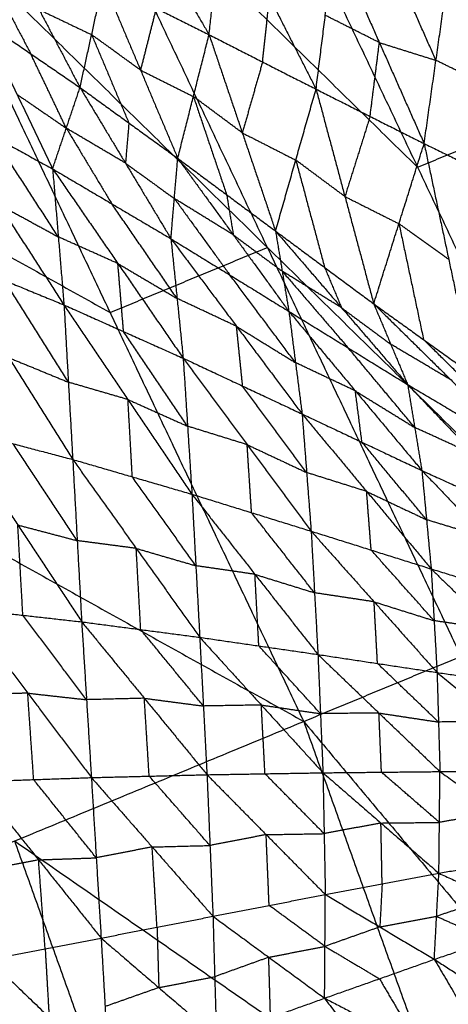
# Model space of a CAD drawing. Header units: millimetres. Extents: x -106 to 110, y -96 to 120.
# Tile 954 of 1020: x 79.39 to 83.43, y 42.53 to 51.81. Entities that reach past the tile are written whole.
import ezdxf

# ---------------------------------------------------------------- set-up
doc = ezdxf.new("R2010")
doc.units = ezdxf.units.MM
doc.header["$MEASUREMENT"] = 0
doc.layers.add('Default', color=7, linetype='Continuous', true_color=0x000000)

msp = doc.modelspace()

# ---------------------------------------------------------------- linework, layer by layer
at = {"layer": 'Default'}
for points in [[(84.6436, 51.0399, 8.5305), (83.6646, 53.1097, 8.5305), (82.6857, 55.1794, 8.5305)], [(81.2481, 54.411, 7.9444), (83.1376, 50.4161, 7.9444), (85.027, 46.4212, 7.9444)], [(81.2481, 54.411, 7.9444), (84.6436, 51.0399, 8.5305), (88.039, 47.6688, 9.1165)], [(79.8347, 53.6555, 7.4488), (81.4861, 52.0358, 7.6966), (83.1376, 50.4161, 7.9444)], [(81.7242, 49.6606, 7.4488), (80.7795, 51.6581, 7.4488), (79.8347, 53.6555, 7.4488)], [(80.2722, 53.2024, 3.4617), (80.7239, 52.4338, 3.6453), (81.1756, 51.6651, 3.8289)], [(78.4213, 52.9001, 6.9532), (80.2436, 49.0473, 6.9532), (82.0658, 45.1946, 6.9532)], [(78.4213, 52.9001, 6.9532), (81.7242, 49.6606, 7.4488), (85.027, 46.4212, 7.9444)], [(81.1756, 51.6651, 3.8289), (81.2408, 52.2714, 3.6873), (81.306, 52.8777, 3.5457)], [(81.306, 52.8777, 3.5457), (81.744, 52.0149, 3.7423), (82.1821, 51.1521, 3.9388)], [(79.1909, 52.6367, 3.615), (79.5759, 51.9018, 3.9456), (79.9609, 51.167, 4.2762)], [(82.1821, 51.1521, 3.9388), (82.2695, 51.8472, 3.7859), (82.3569, 52.5424, 3.633)], [(82.3569, 52.5424, 3.633), (82.778, 51.5906, 3.8451), (83.1992, 50.6388, 4.0572)], [(83.3107, 51.4232, 3.8932), (83.1001, 51.8991, 3.7871), (82.8895, 52.375, 3.6811)], [(79.1121, 52.2207, 3.8615), (79.3046, 51.8532, 4.0268), (79.4971, 51.4858, 4.1921)], [(79.9609, 51.167, 4.2762), (80.0705, 51.665, 3.9993), (80.18, 52.1631, 3.7224)], [(80.18, 52.1631, 3.7224), (80.5303, 51.3315, 4.0839), (80.8807, 50.4999, 4.4454)], [(80.18, 52.1631, 3.7224), (80.6778, 51.9141, 3.7757), (81.1756, 51.6651, 3.8289)], [(83.1992, 50.6388, 4.0572), (83.3107, 51.4232, 3.8932), (83.4222, 52.2076, 3.7292)], [(83.4222, 52.2076, 3.7292), (83.8253, 51.1723, 3.9594), (84.2284, 50.137, 4.1896)], [(81.6788, 51.4086, 3.8839), (81.7114, 51.7117, 3.8131), (81.744, 52.0149, 3.7423)], [(79.5759, 51.9018, 3.9456), (79.8232, 51.7834, 3.9724), (80.0705, 51.665, 3.9993)], [(80.6778, 51.9141, 3.7757), (80.6041, 51.6228, 3.9298), (80.5303, 51.3315, 4.0839)], [(79.0333, 51.8046, 4.1079), (79.3682, 51.1029, 3.5659), (79.7031, 50.4012, 3.0239)], [(79.0333, 51.8046, 4.1079), (79.4971, 51.4858, 4.1921), (79.9609, 51.167, 4.2762)], [(82.778, 51.5906, 3.8451), (82.5238, 51.7189, 3.8155), (82.2695, 51.8472, 3.7859)], [(80.0705, 51.665, 3.9993), (80.2456, 51.2492, 4.18), (80.4208, 50.8334, 4.3608)], [(80.5303, 51.3315, 4.0839), (80.3004, 51.4983, 4.0416), (80.0705, 51.665, 3.9993)], [(80.8807, 50.4999, 4.4454), (81.0281, 51.0825, 4.1372), (81.1756, 51.6651, 3.8289)], [(81.1756, 51.6651, 3.8289), (81.4883, 50.7399, 4.2244), (81.8009, 49.8148, 4.6198)], [(81.1756, 51.6651, 3.8289), (81.6788, 51.4086, 3.8839), (82.1821, 51.1521, 3.9388)], [(82.6906, 50.8954, 3.998), (82.7343, 51.243, 3.9215), (82.778, 51.5906, 3.8451)], [(82.778, 51.5906, 3.8451), (83.0444, 51.5069, 3.8691), (83.3107, 51.4232, 3.8932)], [(75.8256, 51.5126, 6.2709), (78.0346, 50.28, 6.612), (80.2436, 49.0473, 6.9532)], [(79.832, 50.7841, 3.6501), (79.6646, 51.1349, 3.9211), (79.4971, 51.4858, 4.1921)], [(81.6788, 51.4086, 3.8839), (81.5836, 51.0743, 4.0541), (81.4883, 50.7399, 4.2244)], [(83.8253, 51.1723, 3.9594), (83.568, 51.2977, 3.9263), (83.3107, 51.4232, 3.8932)], [(80.5303, 51.3315, 4.0839), (80.7792, 51.207, 4.1105), (81.0281, 51.0825, 4.1372)], [(79.7031, 50.4012, 3.0239), (79.832, 50.7841, 3.6501), (79.9609, 51.167, 4.2762)], [(79.9609, 51.167, 4.2762), (80.3888, 50.4548, 3.8149), (80.8167, 49.7426, 3.3536)], [(79.9609, 51.167, 4.2762), (80.4208, 50.8334, 4.3608), (80.8807, 50.4999, 4.4454)], [(81.8009, 49.8148, 4.6198), (81.9915, 50.4835, 4.2793), (82.1821, 51.1521, 3.9388)], [(82.1821, 51.1521, 3.9388), (82.4535, 50.1405, 4.3709), (82.725, 49.129, 4.8029)], [(82.1821, 51.1521, 3.9388), (82.6906, 50.8954, 3.998), (83.1992, 50.6388, 4.0572)], [(79.3682, 51.1029, 3.5659), (79.6001, 50.9435, 3.608), (79.832, 50.7841, 3.6501)], [(81.0281, 51.0825, 4.1372), (81.1845, 50.6199, 4.3349), (81.3408, 50.1574, 4.5326)], [(81.4883, 50.7399, 4.2244), (81.2582, 50.9112, 4.1808), (81.0281, 51.0825, 4.1372)], [(83.1376, 50.4161, 7.9444), (83.8906, 50.728, 8.2375), (84.6436, 51.0399, 8.5305)], [(78.5855, 51.0128, 2.7072), (79.1443, 50.707, 2.8656), (79.7031, 50.4012, 3.0239)], [(78.5855, 51.0128, 2.7072), (79.1979, 50.066, 2.4277), (79.8103, 49.1191, 2.1482)], [(82.6906, 50.8954, 3.998), (82.5721, 50.518, 4.1844), (82.4535, 50.1405, 4.3709)], [(79.832, 50.7841, 3.6501), (80.046, 50.428, 3.4194), (80.2599, 50.0719, 3.1888)], [(80.3888, 50.4548, 3.8149), (80.1104, 50.6194, 3.7325), (79.832, 50.7841, 3.6501)], [(80.4208, 50.8334, 4.3608), (80.4048, 50.6441, 4.0879), (80.3888, 50.4548, 3.8149)], [(79.7567, 49.7602, 2.5861), (79.4505, 50.2336, 2.7258), (79.1443, 50.707, 2.8656)], [(81.4883, 50.7399, 4.2244), (81.7399, 50.6117, 4.2518), (81.9915, 50.4835, 4.2793)], [(82.725, 49.129, 4.8029), (82.9621, 49.8839, 4.43), (83.1992, 50.6388, 4.0572)], [(83.1992, 50.6388, 4.0572), (83.4307, 49.5473, 4.5285), (83.6623, 48.4559, 4.9999)], [(83.1992, 50.6388, 4.0572), (83.7138, 50.3879, 4.1234), (84.2284, 50.137, 4.1896)], [(80.8167, 49.7426, 3.3536), (80.8487, 50.1213, 3.8995), (80.8807, 50.4999, 4.4454)], [(80.8807, 50.4999, 4.4454), (81.3408, 50.1574, 4.5326), (81.8009, 49.8148, 4.6198)], [(80.8807, 50.4999, 4.4454), (81.4035, 49.7792, 4.0718), (81.9263, 49.0585, 3.6981)], [(81.9915, 50.4835, 4.2793), (82.1272, 49.9777, 4.4953), (82.263, 49.4719, 4.7113)], [(82.4535, 50.1405, 4.3709), (82.2225, 50.312, 4.3251), (81.9915, 50.4835, 4.2793)], [(79.7031, 50.4012, 3.0239), (79.7567, 49.7602, 2.5861), (79.8103, 49.1191, 2.1482)], [(79.7031, 50.4012, 3.0239), (80.2599, 50.0719, 3.1888), (80.8167, 49.7426, 3.3536)], [(79.7031, 50.4012, 3.0239), (80.3174, 49.5092, 2.7969), (80.9316, 48.6173, 2.5699)], [(80.3888, 50.4548, 3.8149), (80.6188, 50.288, 3.8572), (80.8487, 50.1213, 3.8995)], [(73.2298, 50.1251, 5.5886), (77.6478, 47.6599, 6.2709), (82.0658, 45.1946, 6.9532)], [(80.8487, 50.1213, 3.8995), (81.1101, 49.7609, 3.7127), (81.3715, 49.4005, 3.5259)], [(81.4035, 49.7792, 4.0718), (81.1261, 49.9502, 3.9856), (80.8487, 50.1213, 3.8995)], [(81.3408, 50.1574, 4.5326), (81.3721, 49.9683, 4.3022), (81.4035, 49.7792, 4.0718)], [(82.4535, 50.1405, 4.3709), (82.7078, 50.0122, 4.4004), (82.9621, 49.8839, 4.43)], [(79.1979, 50.066, 2.4277), (79.4773, 49.9131, 2.5069), (79.7567, 49.7602, 2.5861)], [(80.8742, 49.1799, 2.9618), (80.5671, 49.6259, 3.0753), (80.2599, 50.0719, 3.1888)], [(82.9621, 49.8839, 4.43), (83.0779, 49.3381, 4.6657), (83.1936, 48.7924, 4.9014)], [(83.4307, 49.5473, 4.5285), (83.1964, 49.7156, 4.4793), (82.9621, 49.8839, 4.43)], [(80.3174, 49.5092, 2.7969), (80.037, 49.6347, 2.6915), (79.7567, 49.7602, 2.5861)], [(80.8167, 49.7426, 3.3536), (80.8742, 49.1799, 2.9618), (80.9316, 48.6173, 2.5699)], [(80.8167, 49.7426, 3.3536), (81.3715, 49.4005, 3.5259), (81.9263, 49.0585, 3.6981)], [(80.8167, 49.7426, 3.3536), (81.4338, 48.9171, 3.184), (82.0508, 48.0916, 3.0143)], [(81.4035, 49.7792, 4.0718), (81.6335, 49.6079, 4.1153), (81.8636, 49.4367, 4.1589)], [(81.8009, 49.8148, 4.6198), (81.8636, 49.4367, 4.1589), (81.9263, 49.0585, 3.6981)], [(81.8009, 49.8148, 4.6198), (82.263, 49.4719, 4.7113), (82.725, 49.129, 4.8029)], [(81.8009, 49.8148, 4.6198), (82.4224, 49.0918, 4.3409), (83.0439, 48.3688, 4.062)], [(80.2436, 49.0473, 6.9532), (80.9839, 49.354, 7.201), (81.7242, 49.6606, 7.4488)], [(81.7242, 49.6606, 7.4488), (82.6353, 47.7342, 7.4488), (83.5464, 45.8079, 7.4488)], [(78.6898, 49.5804, 1.7495), (79.25, 49.3497, 1.9489), (79.8103, 49.1191, 2.1482)], [(78.6898, 49.5804, 1.7495), (79.2912, 48.6216, 1.7032), (79.8925, 47.6628, 1.6568)], [(80.3709, 48.8682, 2.3591), (80.3442, 49.1887, 2.578), (80.3174, 49.5092, 2.7969)], [(80.3174, 49.5092, 2.7969), (80.5958, 49.3446, 2.8793), (80.8742, 49.1799, 2.9618)], [(82.263, 49.4719, 4.7113), (82.3427, 49.2819, 4.5261), (82.4224, 49.0918, 4.3409)], [(81.9885, 48.575, 3.3562), (81.68, 48.9878, 3.441), (81.3715, 49.4005, 3.5259)], [(81.8636, 49.4367, 4.1589), (82.1744, 49.0751, 4.0195), (82.4851, 48.7136, 3.88)], [(82.4224, 49.0918, 4.3409), (82.143, 49.2642, 4.2499), (81.8636, 49.4367, 4.1589)], [(79.8514, 48.391, 1.9025), (79.5507, 48.8703, 1.9257), (79.25, 49.3497, 1.9489)], [(81.4338, 48.9171, 3.184), (81.154, 49.0485, 3.0729), (80.8742, 49.1799, 2.9618)], [(79.8103, 49.1191, 2.1482), (79.8514, 48.391, 1.9025), (79.8925, 47.6628, 1.6568)], [(79.8103, 49.1191, 2.1482), (80.3709, 48.8682, 2.3591), (80.9316, 48.6173, 2.5699)], [(79.8103, 49.1191, 2.1482), (80.4123, 48.2273, 2.1386), (81.0144, 47.3354, 2.1291)], [(82.4224, 49.0918, 4.3409), (82.6534, 48.9203, 4.3867), (82.8845, 48.7489, 4.4324)], [(82.725, 49.129, 4.8029), (82.8845, 48.7489, 4.4324), (83.0439, 48.3688, 4.062)], [(82.725, 49.129, 4.8029), (83.1936, 48.7924, 4.9014), (83.6623, 48.4559, 4.9999)], [(82.725, 49.129, 4.8029), (83.4522, 48.4119, 4.6248), (84.1795, 47.6949, 4.4467)], [(81.9263, 49.0585, 3.6981), (81.9885, 48.575, 3.3562), (82.0508, 48.0916, 3.0143)], [(81.9263, 49.0585, 3.6981), (82.4851, 48.7136, 3.88), (83.0439, 48.3688, 4.062)], [(81.9263, 49.0585, 3.6981), (82.5521, 48.3086, 3.5909), (83.178, 47.5588, 3.4837)], [(81.4912, 48.3544, 2.7921), (81.4625, 48.6357, 2.9881), (81.4338, 48.9171, 3.184)], [(81.4338, 48.9171, 3.184), (81.7112, 48.746, 3.2701), (81.9885, 48.575, 3.3562)], [(80.973, 47.9763, 2.3495), (80.672, 48.4223, 2.3543), (80.3709, 48.8682, 2.3591)], [(83.111, 47.9638, 3.7728), (82.798, 48.3387, 3.8264), (82.4851, 48.7136, 3.88)], [(83.4522, 48.4119, 4.6248), (83.1683, 48.5804, 4.5286), (82.8845, 48.7489, 4.4324)], [(83.9209, 48.0754, 4.7233), (83.5572, 48.4339, 4.8124), (83.1936, 48.7924, 4.9014)], [(79.2912, 48.6216, 1.7032), (79.5713, 48.5063, 1.8029), (79.8514, 48.391, 1.9025)], [(80.9316, 48.6173, 2.5699), (80.973, 47.9763, 2.3495), (81.0144, 47.3354, 2.1291)], [(80.9316, 48.6173, 2.5699), (81.4912, 48.3544, 2.7921), (82.0508, 48.0916, 3.0143)], [(80.9316, 48.6173, 2.5699), (81.5338, 47.8024, 2.5997), (82.1359, 46.9874, 2.6294)], [(82.5521, 48.3086, 3.5909), (82.2703, 48.4418, 3.4735), (81.9885, 48.575, 3.3562)], [(80.4123, 48.2273, 2.1386), (80.1319, 48.3091, 2.0206), (79.8514, 48.391, 1.9025)], [(82.0934, 47.5395, 2.8219), (81.7923, 47.947, 2.807), (81.4912, 48.3544, 2.7921)], [(83.0439, 48.3688, 4.062), (83.111, 47.9638, 3.7728), (83.178, 47.5588, 3.4837)], [(83.0439, 48.3688, 4.062), (83.6117, 48.0319, 4.2544), (84.1795, 47.6949, 4.4467)], [(83.0439, 48.3688, 4.062), (83.6788, 47.7044, 4.0172), (84.3136, 47.0399, 3.9724)], [(82.6144, 47.8252, 3.249), (82.5833, 48.0669, 3.4199), (82.5521, 48.3086, 3.5909)], [(82.5521, 48.3086, 3.5909), (82.8315, 48.1362, 3.6819), (83.111, 47.9638, 3.7728)], [(80.4534, 47.4991, 1.893), (80.4329, 47.8632, 2.0158), (80.4123, 48.2273, 2.1386)], [(80.4123, 48.2273, 2.1386), (80.6927, 48.1018, 2.2441), (80.973, 47.9763, 2.3495)], [(82.0508, 48.0916, 3.0143), (82.0934, 47.5395, 2.8219), (82.1359, 46.9874, 2.6294)], [(82.0508, 48.0916, 3.0143), (82.6144, 47.8252, 3.249), (83.178, 47.5588, 3.4837)], [(82.0508, 48.0916, 3.0143), (82.6582, 47.3615, 3.0863), (83.2655, 46.6314, 3.1584)], [(81.5338, 47.8024, 2.5997), (81.2534, 47.8893, 2.4746), (80.973, 47.9763, 2.3495)], [(83.6788, 47.7044, 4.0172), (83.3949, 47.8341, 3.895), (83.111, 47.9638, 3.7728)], [(78.7743, 47.9579, 1.2144), (79.3334, 47.8103, 1.4356), (79.8925, 47.6628, 1.6568)], [(78.7743, 47.9579, 1.2144), (79.3756, 47.0455, 1.3693), (79.9768, 46.1331, 1.5242)], [(79.9347, 46.898, 1.5905), (79.634, 47.3541, 1.5131), (79.3334, 47.8103, 1.4356)], [(81.5752, 47.1614, 2.3793), (81.5545, 47.4819, 2.4895), (81.5338, 47.8024, 2.5997)], [(81.5338, 47.8024, 2.5997), (81.8136, 47.6709, 2.7108), (82.0934, 47.5395, 2.8219)], [(83.2217, 47.0951, 3.321), (82.9181, 47.4601, 3.285), (82.6144, 47.8252, 3.249)], [(79.8925, 47.6628, 1.6568), (79.9347, 46.898, 1.5905), (79.9768, 46.1331, 1.5242)], [(79.8925, 47.6628, 1.6568), (80.4534, 47.4991, 1.893), (81.0144, 47.3354, 2.1291)], [(79.8925, 47.6628, 1.6568), (80.4901, 46.8249, 1.833), (81.0877, 45.9871, 2.0092)], [(81.0511, 46.6612, 2.0691), (80.7523, 47.0802, 1.9811), (80.4534, 47.4991, 1.893)], [(82.6582, 47.3615, 3.0863), (82.3758, 47.4505, 2.9541), (82.0934, 47.5395, 2.8219)], [(83.178, 47.5588, 3.4837), (83.2217, 47.0951, 3.321), (83.2655, 46.6314, 3.1584)], [(83.178, 47.5588, 3.4837), (83.7458, 47.2994, 3.7281), (84.3136, 47.0399, 3.9724)], [(83.178, 47.5588, 3.4837), (83.7877, 46.9222, 3.5949), (84.3974, 46.2856, 3.7061)], [(81.0144, 47.3354, 2.1291), (81.0511, 46.6612, 2.0691), (81.0877, 45.9871, 2.0092)], [(81.0144, 47.3354, 2.1291), (81.5752, 47.1614, 2.3793), (82.1359, 46.9874, 2.6294)], [(81.0144, 47.3354, 2.1291), (81.6072, 46.5805, 2.3268), (82.1999, 45.8255, 2.5246)], [(82.7007, 46.8094, 2.8939), (82.6794, 47.0855, 2.9901), (82.6582, 47.3615, 3.0863)], [(82.6582, 47.3615, 3.0863), (82.9399, 47.2283, 3.2037), (83.2217, 47.0951, 3.321)], [(82.1679, 46.4065, 2.577), (81.8716, 46.784, 2.4781), (81.5752, 47.1614, 2.3793)], [(79.4235, 46.1951, 1.2978), (79.3995, 46.6203, 1.3335), (79.3756, 47.0455, 1.3693)], [(79.3756, 47.0455, 1.3693), (79.6551, 46.9717, 1.4799), (79.9347, 46.898, 1.5905)], [(83.7877, 46.9222, 3.5949), (83.5047, 47.0086, 3.458), (83.2217, 47.0951, 3.321)], [(82.1359, 46.9874, 2.6294), (82.1679, 46.4065, 2.577), (82.1999, 45.8255, 2.5246)], [(82.1359, 46.9874, 2.6294), (82.7007, 46.8094, 2.8939), (83.2655, 46.6314, 3.1584)], [(82.1359, 46.9874, 2.6294), (82.7283, 46.3217, 2.8495), (83.3207, 45.6559, 3.0696)], [(80.4901, 46.8249, 1.833), (80.2124, 46.8614, 1.7118), (79.9347, 46.898, 1.5905)], [(80.5323, 46.0601, 1.7667), (80.5112, 46.4425, 1.7999), (80.4901, 46.8249, 1.833)], [(80.4901, 46.8249, 1.833), (80.7706, 46.7431, 1.9511), (81.0511, 46.6612, 2.0691)], [(83.2931, 46.1436, 3.114), (82.9969, 46.4765, 3.0039), (82.7007, 46.8094, 2.8939)], [(81.6072, 46.5805, 2.3268), (81.3291, 46.6209, 2.198), (81.0511, 46.6612, 2.0691)], [(81.6438, 45.9063, 2.2669), (81.6255, 46.2434, 2.2969), (81.6072, 46.5805, 2.3268)], [(81.6072, 46.5805, 2.3268), (81.8876, 46.4935, 2.4519), (82.1679, 46.4065, 2.577)], [(83.2655, 46.6314, 3.1584), (83.2931, 46.1436, 3.114), (83.3207, 45.6559, 3.0696)], [(83.2655, 46.6314, 3.1584), (83.8315, 46.4585, 3.4322), (84.3974, 46.2856, 3.7061)], [(83.2655, 46.6314, 3.1584), (83.8536, 46.0614, 3.3957), (84.4418, 45.4914, 3.6331)], [(82.0658, 45.1946, 6.9532), (83.5464, 45.8079, 7.4488), (85.027, 46.4212, 7.9444)], [(82.7283, 46.3217, 2.8495), (82.4481, 46.3641, 2.7133), (82.1679, 46.4065, 2.577)], [(82.7603, 45.7407, 2.7971), (82.7443, 46.0312, 2.8233), (82.7283, 46.3217, 2.8495)], [(82.7283, 46.3217, 2.8495), (83.0107, 46.2326, 2.9818), (83.2931, 46.1436, 3.114)], [(78.8701, 46.2571, 1.0714), (79.4235, 46.1951, 1.2978), (79.9768, 46.1331, 1.5242)], [(78.8701, 46.2571, 1.0714), (79.469, 45.4613, 1.3983), (80.068, 44.6656, 1.7252)], [(80.0224, 45.3993, 1.6247), (79.7229, 45.7972, 1.4612), (79.4235, 46.1951, 1.2978)], [(79.9768, 46.1331, 1.5242), (80.0224, 45.3993, 1.6247), (80.068, 44.6656, 1.7252)], [(79.9768, 46.1331, 1.5242), (80.5323, 46.0601, 1.7667), (81.0877, 45.9871, 2.0092)], [(79.9768, 46.1331, 1.5242), (80.5664, 45.4129, 1.8561), (81.156, 44.6927, 2.1881)], [(83.8536, 46.0614, 3.3957), (83.5734, 46.1025, 3.2549), (83.2931, 46.1436, 3.114)], [(81.1219, 45.3399, 2.0986), (80.8271, 45.7, 1.9327), (80.5323, 46.0601, 1.7667)], [(81.0877, 45.9871, 2.0092), (81.1219, 45.3399, 2.0986), (81.156, 44.6927, 2.1881)], [(81.0877, 45.9871, 2.0092), (81.6438, 45.9063, 2.2669), (82.1999, 45.8255, 2.5246)], [(81.0877, 45.9871, 2.0092), (81.6674, 45.349, 2.3447), (82.2472, 44.7109, 2.6801)], [(82.2235, 45.2682, 2.6023), (81.9337, 45.5873, 2.4346), (81.6438, 45.9063, 2.2669)], [(82.1999, 45.8255, 2.5246), (82.2235, 45.2682, 2.6023), (82.2472, 44.7109, 2.6801)], [(82.1999, 45.8255, 2.5246), (82.7603, 45.7407, 2.7971), (83.3207, 45.6559, 3.0696)], [(82.1999, 45.8255, 2.5246), (82.774, 45.2738, 2.8625), (83.348, 44.7221, 3.2004)], [(83.3343, 45.189, 3.135), (83.0473, 45.4648, 2.966), (82.7603, 45.7407, 2.7971)], [(83.3207, 45.6559, 3.0696), (83.3343, 45.189, 3.135), (83.348, 44.7221, 3.2004)], [(83.3207, 45.6559, 3.0696), (83.8812, 45.5736, 3.3514), (84.4418, 45.4914, 3.6331)], [(83.3207, 45.6559, 3.0696), (83.886, 45.1944, 3.4043), (84.4512, 44.7329, 3.7391)], [(79.469, 45.4613, 1.3983), (79.1977, 45.4518, 1.2902), (78.9263, 45.4423, 1.1821)], [(79.5252, 44.6466, 1.509), (79.4971, 45.0539, 1.4537), (79.469, 45.4613, 1.3983)], [(79.469, 45.4613, 1.3983), (79.7457, 45.4303, 1.5115), (80.0224, 45.3993, 1.6247)], [(80.5664, 45.4129, 1.8561), (80.2944, 45.4061, 1.7404), (80.0224, 45.3993, 1.6247)], [(80.612, 44.6791, 1.9566), (80.5892, 45.046, 1.9064), (80.5664, 45.4129, 1.8561)], [(80.5664, 45.4129, 1.8561), (80.8441, 45.3764, 1.9774), (81.1219, 45.3399, 2.0986)], [(81.6674, 45.349, 2.3447), (81.3946, 45.3444, 2.2217), (81.1219, 45.3399, 2.0986)], [(81.7016, 44.7018, 2.4341), (81.6845, 45.0254, 2.3894), (81.6674, 45.349, 2.3447)], [(81.6674, 45.349, 2.3447), (81.9455, 45.3086, 2.4735), (82.2235, 45.2682, 2.6023)], [(82.774, 45.2738, 2.8625), (82.4988, 45.271, 2.7324), (82.2235, 45.2682, 2.6023)], [(82.7976, 44.7165, 2.9402), (82.7858, 44.9952, 2.9014), (82.774, 45.2738, 2.8625)], [(82.774, 45.2738, 2.8625), (83.0542, 45.2314, 2.9987), (83.3343, 45.189, 3.135)], [(76.6272, 42.9419, 5.5886), (79.3465, 44.0682, 6.2709), (82.0658, 45.1946, 6.9532)], [(82.0658, 45.1946, 6.9532), (83.5016, 41.1818, 6.9532), (84.9374, 37.169, 6.9532)], [(82.0658, 45.1946, 6.9532), (85.0352, 41.647, 7.4488), (88.0046, 38.0994, 7.9444)], [(83.886, 45.1944, 3.4043), (83.6102, 45.1917, 3.2697), (83.3343, 45.189, 3.135)], [(82.2472, 44.7109, 2.6801), (82.7976, 44.7165, 2.9402), (83.348, 44.7221, 3.2004)], [(83.3432, 44.2431, 3.4001), (83.0704, 44.4798, 3.1702), (82.7976, 44.7165, 2.9402)], [(83.3383, 43.7641, 3.5998), (83.3432, 44.2431, 3.4001), (83.348, 44.7221, 3.2004)], [(83.348, 44.7221, 3.2004), (83.8996, 44.7275, 3.4697), (84.4512, 44.7329, 3.7391)], [(83.348, 44.7221, 3.2004), (83.8822, 44.3399, 3.6328), (84.4164, 43.9576, 4.0652)], [(78.9824, 44.6276, 1.2928), (79.5252, 44.6466, 1.509), (80.068, 44.6656, 1.7252)], [(78.9824, 44.6276, 1.2928), (79.5711, 43.8906, 1.8133), (80.1597, 43.1535, 2.3338)], [(80.1138, 43.9095, 2.0295), (79.8195, 44.2781, 1.7693), (79.5252, 44.6466, 1.509)], [(80.068, 44.6656, 1.7252), (80.612, 44.6791, 1.9566), (81.156, 44.6927, 2.1881)], [(80.068, 44.6656, 1.7252), (80.1138, 43.9095, 2.0295), (80.1597, 43.1535, 2.3338)], [(80.068, 44.6656, 1.7252), (80.64, 44.0121, 2.2281), (81.212, 43.3586, 2.731)], [(81.184, 44.0256, 2.4596), (80.898, 44.3524, 2.2081), (80.612, 44.6791, 1.9566)], [(81.156, 44.6927, 2.1881), (81.7016, 44.7018, 2.4341), (82.2472, 44.7109, 2.6801)], [(81.156, 44.6927, 2.1881), (81.184, 44.0256, 2.4596), (81.212, 43.3586, 2.731)], [(81.156, 44.6927, 2.1881), (81.7126, 44.1281, 2.6706), (82.2692, 43.5636, 3.1531)], [(82.2582, 44.1373, 2.9166), (81.9799, 44.4195, 2.6753), (81.7016, 44.7018, 2.4341)], [(82.2472, 44.7109, 2.6801), (82.2582, 44.1373, 2.9166), (82.2692, 43.5636, 3.1531)], [(82.2472, 44.7109, 2.6801), (82.7927, 44.2375, 3.1399), (83.3383, 43.7641, 3.5998)], [(83.8822, 44.3399, 3.6328), (83.6127, 44.2915, 3.5165), (83.3432, 44.2431, 3.4001)], [(82.7927, 44.2375, 3.1399), (82.5255, 44.1874, 3.0283), (82.2582, 44.1373, 2.9166)], [(82.7927, 44.2375, 3.1399), (83.0679, 44.2403, 3.27), (83.3432, 44.2431, 3.4001)], [(82.8038, 43.6638, 3.3764), (82.7983, 43.9507, 3.2582), (82.7927, 44.2375, 3.1399)], [(79.3465, 44.0682, 6.2709), (81.424, 42.625, 6.612), (83.5016, 41.1818, 6.9532)], [(80.7823, 40.0554, 6.2709), (80.0644, 42.0618, 6.2709), (79.3465, 44.0682, 6.2709)], [(81.7126, 44.1281, 2.6706), (81.4483, 44.0769, 2.5651), (81.184, 44.0256, 2.4596)], [(81.7126, 44.1281, 2.6706), (81.9854, 44.1327, 2.7936), (82.2582, 44.1373, 2.9166)], [(81.7406, 43.4611, 2.9421), (81.7266, 43.7946, 2.8063), (81.7126, 44.1281, 2.6706)], [(80.64, 44.0121, 2.2281), (80.3769, 43.9608, 2.1288), (80.1138, 43.9095, 2.0295)], [(80.64, 44.0121, 2.2281), (80.912, 44.0188, 2.3438), (81.184, 44.0256, 2.4596)], [(80.6858, 43.256, 2.5324), (80.6629, 43.634, 2.3803), (80.64, 44.0121, 2.2281)], [(79.5711, 43.8906, 1.8133), (79.3077, 43.84, 1.7201), (79.0444, 43.7895, 1.627)], [(79.5711, 43.8906, 1.8133), (79.8425, 43.9, 1.9214), (80.1138, 43.9095, 2.0295)], [(79.6331, 43.0524, 2.1474), (79.6021, 43.4715, 1.9804), (79.5711, 43.8906, 1.8133)], [(83.3383, 43.7641, 3.5998), (83.8773, 43.8609, 3.8325), (84.4164, 43.9576, 4.0652)], [(82.2692, 43.5636, 3.1531), (82.8038, 43.6638, 3.3764), (83.3383, 43.7641, 3.5998)], [(83.2949, 42.9531, 4.1962), (83.3166, 43.3586, 3.898), (83.3383, 43.7641, 3.5998)], [(83.3383, 43.7641, 3.5998), (83.842, 43.5352, 4.0754), (84.3457, 43.3063, 4.551)], [(82.8038, 43.6638, 3.3764), (82.7929, 43.4611, 3.5256), (82.7821, 43.2584, 3.6747)], [(81.212, 43.3586, 2.731), (81.7406, 43.4611, 2.9421), (82.2692, 43.5636, 3.1531)], [(82.2627, 42.587, 3.8614), (82.266, 43.0753, 3.5073), (82.2692, 43.5636, 3.1531)], [(82.2692, 43.5636, 3.1531), (82.7821, 43.2584, 3.6747), (83.2949, 42.9531, 4.1962)], [(83.842, 43.5352, 4.0754), (83.5793, 43.4469, 3.9867), (83.3166, 43.3586, 3.898)], [(82.266, 43.0753, 3.5073), (82.0033, 43.2682, 3.2247), (81.7406, 43.4611, 2.9421)], [(80.1597, 43.1535, 2.3338), (80.6858, 43.256, 2.5324), (81.212, 43.3586, 2.731)], [(81.212, 43.3586, 2.731), (81.2284, 42.7892, 3.1387), (81.2449, 42.2199, 3.5463)], [(81.212, 43.3586, 2.731), (81.7373, 42.9728, 3.2962), (82.2627, 42.587, 3.8614)], [(82.7821, 43.2584, 3.6747), (83.0493, 43.3085, 3.7863), (83.3166, 43.3586, 3.898)], [(83.3166, 43.3586, 3.898), (83.5685, 43.2442, 4.1358), (83.8203, 43.1297, 4.3736)], [(80.6858, 43.256, 2.5324), (80.6941, 42.9714, 2.7362), (80.7023, 42.6867, 2.94)], [(82.7821, 43.2584, 3.6747), (82.524, 43.1668, 3.591), (82.266, 43.0753, 3.5073)], [(83.2949, 42.9531, 4.1962), (83.8203, 43.1297, 4.3736), (84.3457, 43.3063, 4.551)], [(79.1064, 42.9513, 1.9611), (79.6331, 43.0524, 2.1474), (80.1597, 43.1535, 2.3338)], [(80.1597, 43.1535, 2.3338), (80.197, 42.5081, 2.7916), (80.2342, 41.8626, 3.2495)], [(80.1597, 43.1535, 2.3338), (80.7023, 42.6867, 2.94), (81.2449, 42.2199, 3.5463)], [(79.6331, 43.0524, 2.1474), (79.6517, 42.7297, 2.3764), (79.6703, 42.407, 2.6053)], [(81.7373, 42.9728, 3.2962), (82.0016, 43.024, 3.4018), (82.266, 43.0753, 3.5073)], [(82.266, 43.0753, 3.5073), (82.5224, 42.9227, 3.768), (82.7788, 42.77, 4.0288)], [(81.7373, 42.9728, 3.2962), (81.4829, 42.881, 3.2174), (81.2284, 42.7892, 3.1387)], [(81.7538, 42.4034, 3.7038), (81.7455, 42.6881, 3.5), (81.7373, 42.9728, 3.2962)], [(82.2627, 42.587, 3.8614), (82.7788, 42.77, 4.0288), (83.2949, 42.9531, 4.1962)], [(83.2949, 42.9531, 4.1962), (83.6779, 42.3003, 3.6108), (84.0609, 41.6475, 3.0254)], [(83.2949, 42.9531, 4.1962), (84.1776, 42.3847, 3.7088), (85.0603, 41.8162, 3.2213)], [(76.6272, 42.9419, 5.5886), (80.7823, 40.0554, 6.2709), (84.9374, 37.169, 6.9532)], [(79.1064, 42.9513, 1.9611), (79.6703, 42.407, 2.6053), (80.2342, 41.8626, 3.2495)], [(80.7023, 42.6867, 2.94), (80.9654, 42.738, 3.0393), (81.2284, 42.7892, 3.1387)], [(82.7788, 42.77, 4.0288), (82.9703, 42.4436, 3.7361), (83.1618, 42.1172, 3.4434)], [(80.7023, 42.6867, 2.94), (80.4496, 42.5974, 2.8658), (80.197, 42.5081, 2.7916)], [(81.2449, 42.2199, 3.5463), (81.7538, 42.4034, 3.7038), (82.2627, 42.587, 3.8614)], [(82.2627, 42.587, 3.8614), (82.6695, 42.0333, 3.3543), (83.0763, 41.4797, 2.8471)], [(82.2627, 42.587, 3.8614), (83.1618, 42.1172, 3.4434), (84.0609, 41.6475, 3.0254)]]:
    msp.add_open_spline(points, degree=2, dxfattribs=at)

doc.saveas('drawing.dxf')
